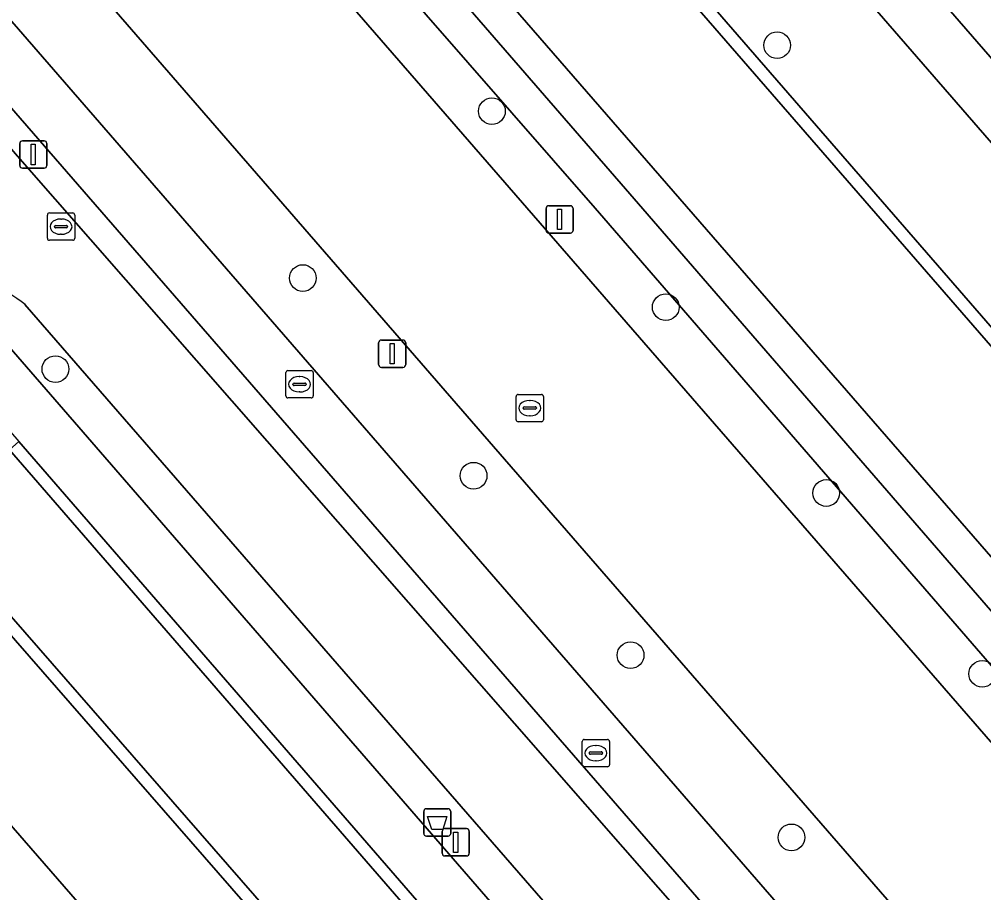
# Model space of a CAD drawing. Extents: x 155887 to 156869, y 383880 to 384678.
# Drawn here: x 156424.63 to 156459.92, y 384111.82 to 384143.78 of the extents above; entities that cross this region are included whole.
import ezdxf

# ---------------------------------------------------------------- set-up
doc = ezdxf.new("R2010")
doc.units = 0
for name, color, linetype in [('IMGEO_Afvalbak', 7, 'Continuous'), ('IMGEO_Berm_groen', 7, 'Continuous'), ('IMGEO_Boom', 7, 'Continuous'), ('IMGEO_Erf', 7, 'Continuous'), ('IMGEO_Fietspad_gesloten', 7, 'Continuous'), ('IMGEO_Greppel_droge_sloot', 7, 'Continuous'), ('IMGEO_Kolk', 7, 'Continuous'), ('IMGEO_Lichtmast', 7, 'Continuous'), ('IMGEO_OVBaan_gesloten', 7, 'Continuous'), ('IMGEO_Parkeervlak_open', 7, 'Continuous'), ('IMGEO_Rijbaan_lokaal_gesloten', 7, 'Continuous'), ('IMGEO_Rijbaan_lokaal_open', 7, 'Continuous'), ('IMGEO_Rioolput', 7, 'Continuous'), ('IMGEO_Verkeersbordpaal', 7, 'Continuous'), ('IMGEO_Voetpad_open', 7, 'Continuous')]:
    doc.layers.add(name, color=color, linetype=linetype)

msp = doc.modelspace()

# ---------------------------------------------------------------- linework, layer by layer
at = {"layer": 'IMGEO_Afvalbak'}
for p, q in [((156439.425, 384113.988), (156439.425, 384114.788)), ((156439.425, 384114.788), (156439.425, 384113.988)), ((156439.525, 384114.888), (156440.315, 384114.888)), ((156440.315, 384114.888), (156439.525, 384114.888)), ((156440.415, 384114.788), (156440.415, 384113.988)), ((156440.415, 384113.988), (156440.415, 384114.788)), ((156440.315, 384113.888), (156439.525, 384113.888)), ((156439.525, 384113.888), (156440.315, 384113.888))]:
    msp.add_line(p, q, dxfattribs=at)
msp.add_lwpolyline([(156439.568, 384114.602), (156440.272, 384114.602), (156440.123, 384114.132), (156439.717, 384114.132), (156439.568, 384114.602)], dxfattribs=at)
for centre, start, end in [((156439.525, 384114.788), 90, 180), ((156439.525, 384114.788), 90, 180), ((156440.315, 384114.788), 0, 90), ((156440.315, 384114.788), 360, 90), ((156439.525, 384113.988), 180, 270), ((156439.525, 384113.988), 180, 270), ((156440.315, 384113.988), 270, 0), ((156440.315, 384113.988), 270, 0)]:
    msp.add_arc(centre, 0.1, start, end, dxfattribs=at)
at = {"layer": 'IMGEO_Berm_groen'}
for points in [[(156520.535, 384054.614), (156504.298, 384073.374), (156500, 384078.319), (156478.069, 384103.539), (156435.386, 384152.651), (156395.779, 384198.307), (156392.544, 384201.972), (156392.213, 384201.678), (156391.898, 384201.399), (156389.213, 384199.015), (156500, 384071.498), (156517.145, 384051.764)], [(156518.628, 384053.007), (156500, 384074.342), (156481.572, 384095.447), (156445.697, 384136.86), (156396.295, 384193.376), (156399.832, 384191.076), (156406.998, 384183.444), (156446.804, 384137.574), (156482.527, 384096.349), (156500, 384076.291), (156519.582, 384053.811)], [(156513.218, 384046.155), (156500, 384061.368), (156441.975, 384128.147), (156410.66, 384164.227), (156407.842, 384167.479), (156407.746, 384167.396), (156407.083, 384168.169), (156404.338, 384165.752), (156400.091, 384170.612), (156398.32, 384169.108), (156424.652, 384138.668), (156466.101, 384091.342), (156500, 384052.421), (156507.724, 384043.553)], [(156422.187, 384134.463), (156422.011, 384134.369), (156458.189, 384092.663)], [(156457.741, 384095.479), (156424.836, 384133.336)]]:
    msp.add_lwpolyline(points, dxfattribs=at)
msp.add_lwpolyline([(156465.542, 384096.235), (156466.952, 384094.195), (156466.196, 384093.465), (156464.825, 384093.911), (156404.729, 384163.106), (156406.31, 384164.479)], close=True, dxfattribs=at)
msp.add_arc((156421.505, 384129.183), 5.324, 51.2668, 82.6391, dxfattribs=at)
at = {"layer": 'IMGEO_Boom'}
for centre in [(156452.357, 384142.829), (156441.921, 384140.415), (156435.002, 384134.307), (156448.282, 384133.242), (156425.949, 384130.976), (156441.252, 384127.074), (156454.154, 384126.442), (156446.996, 384120.508), (156459.865, 384119.824), (156452.882, 384113.84)]:
    msp.add_circle(centre, 0.489, dxfattribs=at)
at = {"layer": 'IMGEO_Erf'}
msp.add_lwpolyline([(156447.623, 384156.834), (156483.427, 384115.614)], dxfattribs=at)
at = {"layer": 'IMGEO_Fietspad_gesloten'}
for points in [[(156506.058, 384040.061), (156508.758, 384042.359), (156507.724, 384043.553), (156500, 384052.421), (156466.101, 384091.342), (156424.652, 384138.668), (156398.32, 384169.108), (156396.966, 384170.684), (156396.472, 384171.244), (156383.046, 384186.749), (156379.528, 384190.847)], [(156424.836, 384133.336), (156457.741, 384095.479)]]:
    msp.add_lwpolyline(points, dxfattribs=at)
msp.add_arc((156421.505, 384129.183), 5.324, 51.2668, 82.6391, dxfattribs=at)
at = {"layer": 'IMGEO_Greppel_droge_sloot'}
for points in [[(156519.582, 384053.811), (156500, 384076.291), (156482.527, 384096.349), (156446.804, 384137.574), (156406.998, 384183.444), (156399.832, 384191.076), (156396.295, 384193.376), (156445.697, 384136.86), (156481.572, 384095.447), (156500, 384074.342), (156518.628, 384053.007)], [(156466.196, 384093.465), (156466.952, 384094.195), (156465.542, 384096.235), (156406.31, 384164.479), (156404.729, 384163.106), (156464.825, 384093.911)]]:
    msp.add_lwpolyline(points, close=True, dxfattribs=at)
at = {"layer": 'IMGEO_Kolk'}
for p, q in [((156445.225, 384116.498), (156445.225, 384117.35)), ((156445.3, 384117.424), (156446.152, 384117.424)), ((156446.226, 384117.35), (156446.226, 384116.498)), ((156445.484, 384116.918), (156445.484, 384116.93)), ((156445.922, 384116.881), (156445.524, 384116.881)), ((156445.527, 384116.967), (156445.925, 384116.967)), ((156445.713, 384117.204), (156445.738, 384117.204)), ((156445.968, 384116.93), (156445.968, 384116.918)), ((156445.736, 384116.644), (156445.711, 384116.644)), ((156446.152, 384116.424), (156445.3, 384116.424))]:
    msp.add_line(p, q, dxfattribs=at)
for points in [[(156445.225, 384116.498), (156445.225, 384117.35)], [(156445.3, 384117.424), (156446.152, 384117.424)], [(156446.226, 384117.35), (156446.226, 384116.498)], [(156446.152, 384116.424), (156445.3, 384116.424)]]:
    msp.add_lwpolyline(points, dxfattribs=at)
for centre, radius, start, end in [((156445.302, 384117.348), 0.0765, 91.552, 178.448), ((156445.302, 384117.348), 0.0765, 91.552, 178.448), ((156446.15, 384117.348), 0.0765, 1.552, 88.448), ((156446.15, 384117.348), 0.0765, 1.552, 88.448), ((156445.524, 384116.927), 0.0403, 85.8775, 175.7526), ((156445.521, 384116.917), 0.0366, 178.938, 274.7102), ((156445.925, 384116.924), 0.043, 264.8664, 352.4533), ((156445.929, 384116.929), 0.0386, 1.7309, 96.639), ((156445.302, 384116.5), 0.0765, 181.552, 268.448), ((156445.302, 384116.5), 0.0765, 181.552, 268.448), ((156446.15, 384116.5), 0.0765, 271.552, 358.448), ((156446.15, 384116.5), 0.0765, 271.552, 358.448)]:
    msp.add_arc(centre, radius, start, end, dxfattribs=at)
for centre, major_axis, ratio, start_param, end_param in [((156445.712, 384116.924), (-0.387, 0.002), 0.722429, 4.712389, 7.853982), ((156445.737, 384116.924), (-0.39, 0.002), 0.717154, 1.570796, 4.712389)]:
    msp.add_ellipse(centre, major_axis=major_axis, ratio=ratio, start_param=start_param, end_param=end_param, dxfattribs=at)
at = {"layer": 'IMGEO_Lichtmast'}
for p, q in [((156443.901, 384136.054), (156443.901, 384136.854)), ((156443.901, 384136.854), (156443.901, 384136.054)), ((156444.001, 384136.954), (156444.791, 384136.954)), ((156444.791, 384136.954), (156444.001, 384136.954)), ((156444.891, 384136.854), (156444.891, 384136.054)), ((156444.891, 384136.054), (156444.891, 384136.854)), ((156444.791, 384135.954), (156444.001, 384135.954)), ((156444.001, 384135.954), (156444.791, 384135.954)), ((156437.876, 384132.041), (156438.666, 384132.041)), ((156438.666, 384132.041), (156437.876, 384132.041)), ((156437.776, 384131.141), (156437.776, 384131.941)), ((156437.776, 384131.941), (156437.776, 384131.141)), ((156438.766, 384131.941), (156438.766, 384131.141)), ((156438.766, 384131.141), (156438.766, 384131.941)), ((156438.666, 384131.041), (156437.876, 384131.041)), ((156437.876, 384131.041), (156438.666, 384131.041)), ((156440.101, 384113.259), (156440.101, 384114.059)), ((156440.101, 384114.059), (156440.101, 384113.259)), ((156440.201, 384114.159), (156440.991, 384114.159)), ((156440.991, 384114.159), (156440.201, 384114.159)), ((156441.091, 384114.059), (156441.091, 384113.259)), ((156441.091, 384113.259), (156441.091, 384114.059)), ((156440.991, 384113.159), (156440.201, 384113.159)), ((156440.201, 384113.159), (156440.991, 384113.159))]:
    msp.add_line(p, q, dxfattribs=at)
for points in [[(156444.321, 384136.829), (156444.471, 384136.829), (156444.471, 384136.079), (156444.321, 384136.079), (156444.321, 384136.829)], [(156438.196, 384131.916), (156438.346, 384131.916), (156438.346, 384131.166), (156438.196, 384131.166), (156438.196, 384131.916)], [(156440.521, 384114.034), (156440.671, 384114.034), (156440.671, 384113.284), (156440.521, 384113.284), (156440.521, 384114.034)]]:
    msp.add_lwpolyline(points, dxfattribs=at)
for centre, start, end in [((156444.001, 384136.854), 90, 180), ((156444.001, 384136.854), 90, 180), ((156444.791, 384136.854), 0, 90), ((156444.791, 384136.854), 360, 90), ((156444.001, 384136.054), 180, 270), ((156444.001, 384136.054), 180, 270), ((156444.791, 384136.054), 270, 0), ((156444.791, 384136.054), 270, 0), ((156437.876, 384131.941), 90, 180), ((156437.876, 384131.941), 90, 180), ((156438.666, 384131.941), 0, 90), ((156438.666, 384131.941), 360, 90), ((156437.876, 384131.141), 180, 270), ((156437.876, 384131.141), 180, 270), ((156438.666, 384131.141), 270, 0), ((156438.666, 384131.141), 270, 0), ((156440.201, 384114.059), 90, 180), ((156440.201, 384114.059), 90, 180), ((156440.991, 384114.059), 0, 90), ((156440.991, 384114.059), 360, 90), ((156440.201, 384113.259), 180, 270), ((156440.201, 384113.259), 180, 270), ((156440.991, 384113.259), 270, 0), ((156440.991, 384113.259), 270, 0)]:
    msp.add_arc(centre, 0.1, start, end, dxfattribs=at)
at = {"layer": 'IMGEO_OVBaan_gesloten'}
msp.add_lwpolyline([(156517.145, 384051.764), (156500, 384071.498), (156389.213, 384199.015), (156388.245, 384200.13), (156387.576, 384200.899), (156382.519, 384196.58), (156383.118, 384195.909), (156383.97, 384194.921), (156384.072, 384194.803), (156383.943, 384194.699), (156384.885, 384193.654), (156385.683, 384192.735), (156404.132, 384171.551), (156406.911, 384168.313), (156407.083, 384168.169), (156407.746, 384167.396), (156407.842, 384167.479), (156410.66, 384164.227), (156441.975, 384128.147), (156500, 384061.368), (156513.218, 384046.155)], dxfattribs=at)
at = {"layer": 'IMGEO_Parkeervlak_open'}
for points in [[(156477.224, 384112.901), (156478.974, 384114.375), (156480.274, 384112.885), (156481.885, 384114.292), (156446.092, 384155.517), (156444.501, 384154.132), (156445.796, 384152.598), (156444.047, 384151.107)], [(156420.973, 384125.06), (156417.572, 384122.034), (156445.905, 384089.446), (156449.297, 384092.422), (156448.812, 384093.047), (156435.903, 384107.957)]]:
    msp.add_lwpolyline(points, close=True, dxfattribs=at)
at = {"layer": 'IMGEO_Rijbaan_lokaal_gesloten'}
msp.add_lwpolyline([(156516.29, 384067.237), (156500, 384085.986), (156483.127, 384105.407), (156481.951, 384106.723), (156476.876, 384112.6), (156443.7, 384150.805), (156437.383, 384158.067), (156399.273, 384201.968), (156396.428, 384205.193), (156395.961, 384205.703), (156395.847, 384205.822), (156395.745, 384205.951), (156395.653, 384206.088), (156395.631, 384206.125), (156391.587, 384203.129), (156392.544, 384201.972), (156395.779, 384198.307), (156435.386, 384152.651), (156478.069, 384103.539), (156500, 384078.319), (156504.298, 384073.374), (156520.535, 384054.614)], dxfattribs=at)
msp.add_lwpolyline([(156424.267, 384128.023), (156421.314, 384125.367), (156436.25, 384108.259), (156449.171, 384093.335), (156449.644, 384092.728), (156452.602, 384095.338)], close=True, dxfattribs=at)
at = {"layer": 'IMGEO_Rijbaan_lokaal_open'}
for points in [[(156395.506, 384206.265), (156395.623, 384206.134), (156395.631, 384206.125), (156395.653, 384206.088), (156395.745, 384205.951), (156395.847, 384205.822), (156395.961, 384205.703), (156396.428, 384205.193), (156399.273, 384201.968), (156437.383, 384158.067), (156443.7, 384150.805), (156476.876, 384112.6), (156481.951, 384106.723), (156483.127, 384105.407), (156500, 384085.986), (156516.29, 384067.237), (156517.607, 384065.738), (156518.453, 384064.739), (156519.101, 384063.991), (156519.163, 384063.918), (156519.227, 384063.847), (156519.291, 384063.776)], [(156519.449, 384064.292), (156518.802, 384065.038), (156517.955, 384066.038), (156516.636, 384067.54), (156500, 384086.688), (156483.472, 384105.711), (156482.297, 384107.027), (156477.224, 384112.901), (156444.047, 384151.107), (156437.73, 384158.369), (156399.619, 384202.271)]]:
    msp.add_lwpolyline(points, dxfattribs=at)
for points in [[(156424.61, 384128.331), (156424.267, 384128.023), (156452.602, 384095.338), (156452.947, 384095.643)], [(156421.314, 384125.367), (156420.973, 384125.06), (156435.903, 384107.957), (156448.812, 384093.047), (156449.297, 384092.422), (156449.644, 384092.728), (156449.171, 384093.335), (156436.25, 384108.259)]]:
    msp.add_lwpolyline(points, close=True, dxfattribs=at)
at = {"layer": 'IMGEO_Rioolput'}
for p, q in [((156425.729, 384136.689), (156426.581, 384136.689)), ((156425.654, 384135.763), (156425.654, 384136.615)), ((156426.142, 384136.469), (156426.167, 384136.469)), ((156426.655, 384136.615), (156426.655, 384135.763)), ((156425.913, 384136.183), (156425.913, 384136.195)), ((156426.351, 384136.146), (156425.953, 384136.146)), ((156425.956, 384136.232), (156426.354, 384136.232)), ((156426.397, 384136.195), (156426.397, 384136.183)), ((156426.581, 384135.689), (156425.729, 384135.689)), ((156426.165, 384135.909), (156426.14, 384135.909)), ((156434.382, 384129.994), (156434.382, 384130.846)), ((156434.457, 384130.92), (156435.309, 384130.92)), ((156434.87, 384130.7), (156434.895, 384130.7)), ((156435.383, 384130.846), (156435.383, 384129.994)), ((156434.641, 384130.414), (156434.641, 384130.426)), ((156435.079, 384130.377), (156434.681, 384130.377)), ((156434.684, 384130.463), (156435.082, 384130.463)), ((156435.125, 384130.426), (156435.125, 384130.414)), ((156435.309, 384129.92), (156434.457, 384129.92)), ((156434.893, 384130.14), (156434.868, 384130.14)), ((156442.807, 384129.124), (156442.807, 384129.976)), ((156442.882, 384130.05), (156443.734, 384130.05)), ((156443.808, 384129.976), (156443.808, 384129.124)), ((156443.109, 384129.593), (156443.507, 384129.593)), ((156443.295, 384129.83), (156443.32, 384129.83)), ((156443.066, 384129.544), (156443.066, 384129.556)), ((156443.504, 384129.507), (156443.106, 384129.507)), ((156443.318, 384129.27), (156443.293, 384129.27)), ((156443.55, 384129.556), (156443.55, 384129.544)), ((156443.734, 384129.05), (156442.882, 384129.05))]:
    msp.add_line(p, q, dxfattribs=at)
for points in [[(156425.729, 384136.689), (156426.581, 384136.689)], [(156425.654, 384135.763), (156425.654, 384136.615)], [(156426.655, 384136.615), (156426.655, 384135.763)], [(156426.581, 384135.689), (156425.729, 384135.689)], [(156434.382, 384129.994), (156434.382, 384130.846)], [(156434.457, 384130.92), (156435.309, 384130.92)], [(156435.383, 384130.846), (156435.383, 384129.994)], [(156435.309, 384129.92), (156434.457, 384129.92)], [(156442.807, 384129.124), (156442.807, 384129.976)], [(156442.882, 384130.05), (156443.734, 384130.05)], [(156443.808, 384129.976), (156443.808, 384129.124)], [(156443.734, 384129.05), (156442.882, 384129.05)]]:
    msp.add_lwpolyline(points, dxfattribs=at)
for centre, radius, start, end in [((156425.731, 384136.613), 0.0765, 91.552, 178.448), ((156425.731, 384136.613), 0.0765, 91.552, 178.448), ((156426.579, 384136.613), 0.0765, 1.552, 88.448), ((156426.579, 384136.613), 0.0765, 1.552, 88.448), ((156425.953, 384136.192), 0.0403, 85.8775, 175.7526), ((156425.95, 384136.182), 0.0366, 178.938, 274.7102), ((156426.354, 384136.189), 0.043, 264.8664, 352.4533), ((156426.358, 384136.194), 0.0386, 1.7309, 96.639), ((156425.731, 384135.765), 0.0765, 181.552, 268.448), ((156425.731, 384135.765), 0.0765, 181.552, 268.448), ((156426.579, 384135.765), 0.0765, 271.552, 358.448), ((156426.579, 384135.765), 0.0765, 271.552, 358.448), ((156434.459, 384130.844), 0.0765, 91.552, 178.448), ((156434.459, 384130.844), 0.0765, 91.552, 178.448), ((156435.307, 384130.844), 0.0765, 1.552, 88.448), ((156435.307, 384130.844), 0.0765, 1.552, 88.448), ((156434.681, 384130.423), 0.0403, 85.8775, 175.7526), ((156434.678, 384130.413), 0.0366, 178.938, 274.7102), ((156435.082, 384130.42), 0.043, 264.8664, 352.4533), ((156435.086, 384130.425), 0.0386, 1.7309, 96.639), ((156434.459, 384129.996), 0.0765, 181.552, 268.448), ((156434.459, 384129.996), 0.0765, 181.552, 268.448), ((156435.307, 384129.996), 0.0765, 271.552, 358.448), ((156435.307, 384129.996), 0.0765, 271.552, 358.448), ((156442.884, 384129.974), 0.0765, 91.552, 178.448), ((156442.884, 384129.974), 0.0765, 91.552, 178.448), ((156443.732, 384129.974), 0.0765, 1.552, 88.448), ((156443.732, 384129.974), 0.0765, 1.552, 88.448), ((156443.106, 384129.553), 0.0403, 85.8775, 175.7526), ((156443.511, 384129.555), 0.0386, 1.7309, 96.639), ((156443.103, 384129.543), 0.0366, 178.938, 274.7102), ((156443.507, 384129.55), 0.043, 264.8664, 352.4533), ((156442.884, 384129.126), 0.0765, 181.552, 268.448), ((156442.884, 384129.126), 0.0765, 181.552, 268.448), ((156443.732, 384129.126), 0.0765, 271.552, 358.448), ((156443.732, 384129.126), 0.0765, 271.552, 358.448)]:
    msp.add_arc(centre, radius, start, end, dxfattribs=at)
for centre, major_axis, ratio, start_param, end_param in [((156426.141, 384136.189), (-0.387, 0.002), 0.722429, 4.712389, 7.853982), ((156426.166, 384136.189), (-0.39, 0.002), 0.717154, 1.570796, 4.712389), ((156434.869, 384130.42), (-0.387, 0.002), 0.722429, 4.712389, 7.853982), ((156434.894, 384130.42), (-0.39, 0.002), 0.717154, 1.570796, 4.712389), ((156443.294, 384129.55), (-0.387, 0.002), 0.722429, 4.712389, 7.853982), ((156443.319, 384129.55), (-0.39, 0.002), 0.717154, 1.570796, 4.712389)]:
    msp.add_ellipse(centre, major_axis=major_axis, ratio=ratio, start_param=start_param, end_param=end_param, dxfattribs=at)
at = {"layer": 'IMGEO_Verkeersbordpaal'}
for p, q in [((156424.644, 384138.429), (156424.644, 384139.229)), ((156424.644, 384139.229), (156424.644, 384138.429)), ((156424.744, 384139.329), (156425.534, 384139.329)), ((156425.534, 384139.329), (156424.744, 384139.329)), ((156425.634, 384139.229), (156425.634, 384138.429)), ((156425.634, 384138.429), (156425.634, 384139.229)), ((156425.534, 384138.329), (156424.744, 384138.329)), ((156424.744, 384138.329), (156425.534, 384138.329))]:
    msp.add_line(p, q, dxfattribs=at)
msp.add_lwpolyline([(156425.064, 384139.204), (156425.214, 384139.204), (156425.214, 384138.454), (156425.064, 384138.454), (156425.064, 384139.204)], dxfattribs=at)
for centre, start, end in [((156424.744, 384139.229), 90, 180), ((156424.744, 384139.229), 90, 180), ((156425.534, 384139.229), 0, 90), ((156425.534, 384139.229), 360, 90), ((156424.744, 384138.429), 180, 270), ((156424.744, 384138.429), 180, 270), ((156425.534, 384138.429), 270, 0), ((156425.534, 384138.429), 270, 0)]:
    msp.add_arc(centre, 0.1, start, end, dxfattribs=at)
at = {"layer": 'IMGEO_Voetpad_open'}
for points in [[(156500, 384044.592), (156460.775, 384089.642), (156458.189, 384092.663), (156422.011, 384134.369), (156419.983, 384136.598), (156381.718, 384180.744)], [(156380.825, 384178.663), (156414.166, 384140.264), (156415.21, 384139.17), (156418.165, 384135.765), (156420.779, 384132.75), (156424.61, 384128.331), (156452.947, 384095.643), (156459.54, 384088.037), (156462.406, 384084.734), (156463.383, 384083.579), (156465.403, 384081.27), (156472.819, 384072.746), (156479.838, 384064.68), (156480.831, 384063.539), (156489.369, 384053.729)], [(156449.297, 384092.422), (156445.905, 384089.446), (156417.572, 384122.034), (156420.973, 384125.06)]]:
    msp.add_lwpolyline(points, dxfattribs=at)
msp.add_lwpolyline([(156447.623, 384156.834), (156446.092, 384155.517), (156481.885, 384114.292), (156483.427, 384115.614)], close=True, dxfattribs=at)

doc.saveas('drawing.dxf')
